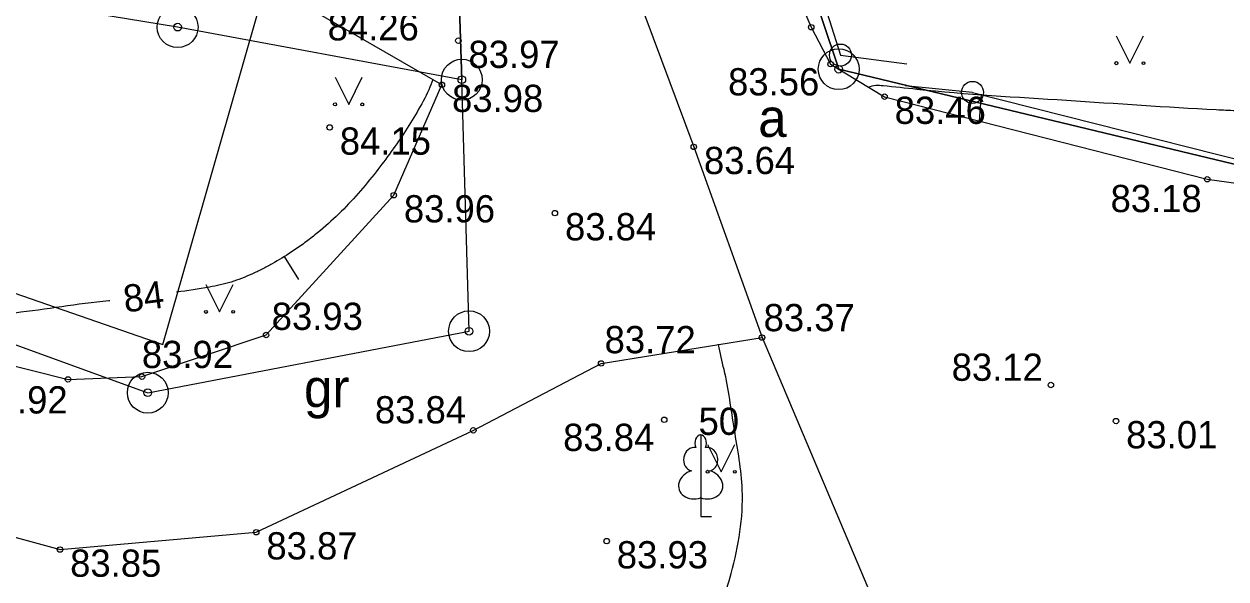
# Model space of a CAD drawing. Extents: x 576692 to 577659, y 273254 to 273799.
# Drawn here: x 577207.21 to 577229.26, y 273448.03 to 273458.22 of the extents above; entities that cross this region are included whole.
import ezdxf

# ---------------------------------------------------------------- set-up
doc = ezdxf.new("R2010")
doc.units = 0
for name, color, linetype in [('APGR_SARK_####_####_#', 7, 'Continuous'), ('BUVE_BDET_####_####_#', 7, 'Continuous'), ('BUVE_EKAS_####_####_#', 7, 'Continuous'), ('BUVE_EKAS_RAKS_TKST_#', 7, 'Continuous'), ('CELI_CAPM_####_####_#', 7, 'Continuous'), ('CELI_CMAL_####_####_#', 7, 'Continuous'), ('CELI_ELEM_####_####_#', 7, 'Continuous'), ('CELI_SEGL_####_####_#', 7, 'Continuous'), ('CELI_TAKA_####_####_#', 7, 'Continuous'), ('GEOD_ELEM_####_TKST_#', 7, 'Continuous'), ('GEOD_SITP_####_TKST_#', 7, 'Continuous'), ('HIDT_REZV_####_TKST_#', 7, 'Continuous'), ('LKAN_ELEM_PAST_TKST_#', 7, 'Continuous'), ('RELJ_ELEM_####_####_#', 7, 'Continuous'), ('RELJ_HORZ_PAMT_####_#', 7, 'Continuous'), ('SILT_VADP_UDEN_####_#', 7, 'Continuous')]:
    doc.layers.add(name, color=color, linetype=linetype)

msp = doc.modelspace()

# ---------------------------------------------------------------- linework, layer by layer
at = {"layer": 'BUVE_BDET_####_####_#'}
for points in [[(577220.487, 273463.011), (577220.58, 273462.717), (577222.189, 273457.648)], [(577224.612, 273456.963), (577224.613, 273456.963), (577230.251, 273455.535), (577230.008, 273459.762), (577231.521, 273459.302)]]:
    msp.add_lwpolyline(points, dxfattribs=at)
at = {"layer": 'BUVE_EKAS_####_####_#'}
msp.add_lwpolyline([(577215.931, 273466.176), (577216.033, 273465.822), (577216.683, 273463.568), (577217.415, 273461.562), (577219.498, 273455.964), (577220.75, 273452.464)], dxfattribs=at)
at = {"layer": 'BUVE_EKAS_RAKS_TKST_#'}
for centre, radius in [((577210.025, 273458.161), 0.375), ((577210.025, 273458.161), 0.0702), ((577222.157, 273457.389), 0.375), ((577215.241, 273457.197), 0.375), ((577222.157, 273457.389), 0.0702), ((577215.241, 273457.197), 0.0702), ((577215.373, 273452.58), 0.375), ((577215.373, 273452.58), 0.0702), ((577209.478, 273451.452), 0.375), ((577209.478, 273451.452), 0.0702)]:
    msp.add_circle(centre, radius, dxfattribs=at)
at = {"layer": 'CELI_CAPM_####_####_#'}
for points in [[(577158.55, 273476.693), (577161.406, 273475.656), (577164.295, 273474.073), (577169.32, 273471.145), (577172.393, 273469.714), (577175.147, 273467.785), (577178.935, 273464.89), (577184.057, 273460.941), (577186.5, 273459.556), (577191.374, 273457.455), (577198.177, 273454.97), (577205.318, 273452.374), (577208.015, 273451.696), (577209.372, 273451.747), (577211.65, 273452.511), (577213.993, 273455.077), (577214.876, 273457.104), (577212.594, 273458.417)], [(577157.623, 273474.202), (577163.958, 273470.399), (577167.719, 273468.527), (577169.054, 273467.493), (577170.102, 273466.747), (577172.369, 273465.426), (577176.147, 273462.888), (577182.512, 273458.828), (577188.805, 273455.639), (577196.247, 273452.706), (577201.737, 273450.493), (577204.433, 273449.512), (577207.868, 273448.574)], [(577219.808, 273462.473), (577219.883, 273462.237), (577221.654, 273458.16), (577222.008, 273457.482), (577222.998, 273456.885), (577228.921, 273455.368), (577230.329, 273455.175), (577231.341, 273455.363)], [(577207.868, 273448.574), (577211.469, 273448.892), (577215.452, 273450.76), (577217.797, 273451.988), (577220.75, 273452.464), (577222.875, 273447.439), (577225.447, 273444.39), (577226.894, 273444.872)]]:
    msp.add_lwpolyline(points, dxfattribs=at)
at = {"layer": 'CELI_ELEM_####_####_#'}
for centre in [(577222.189, 273457.648), (577224.612, 273456.963)]:
    msp.add_circle(centre, 0.202, dxfattribs=at)
at = {"layer": 'CELI_SEGL_####_####_#'}
for points in [[(577222.189, 273457.648), (577223.41, 273457.487)], [(577224.613, 273456.963), (577223.374, 273457.081)]]:
    msp.add_lwpolyline(points, dxfattribs=at)
at = {"layer": 'CELI_TAKA_####_####_#'}
msp.add_lwpolyline([(577175.353, 273468.597), (577186.541, 273460.401), (577209.755, 273452.336), (577213.035, 273463.823), (577248.138, 273456.832), (577262.689, 273443.249), (577269.097, 273442.704), (577268.898, 273436.394), (577301.349, 273426.359), (577308.434, 273412.519), (577319.001, 273409.126), (577359.322, 273426.883), (577382.525, 273495.967), (577376.088, 273498.638), (577384.502, 273518.904), (577411.715, 273507.613), (577405.2, 273487.348), (577452.189, 273444.346)], dxfattribs=at)
at = {"layer": 'GEOD_ELEM_####_TKST_#'}
msp.add_line((577212.251, 273453.528), (577211.986, 273453.951), dxfattribs=at)
for points in [[(577214.711, 273457.198), (577214.635, 273457.012), (577214.419, 273456.603), (577214.177, 273456.211), (577213.913, 273455.832), (577213.63, 273455.459), (577213.294, 273455.058), (577212.935, 273454.687), (577212.545, 273454.347), (577212.336, 273454.187), (577212.116, 273454.035), (577211.761, 273453.817), (577211.577, 273453.719), (577211.388, 273453.629), (577211.006, 273453.483), (577210.61, 273453.39), (577210.006, 273453.297)], [(577208.782, 273453.14), (577208.761, 273453.138), (577207.899, 273453.029), (577206.173, 273452.824), (577205.812, 273452.784), (577205.029, 273452.494)]]:
    msp.add_spline(points, degree=3, dxfattribs=at)
at = {"layer": 'GEOD_SITP_####_TKST_#'}
msp.add_line((577224.742, 273456.433), (577224.78, 273456.932), dxfattribs=at)
for points in [[(577222.71, 273457.066), (577222.836, 273457.094), (577222.97, 273457.09), (577223.593, 273457.024), (577226.337, 273456.82), (577229.085, 273456.648), (577229.44, 273456.632), (577229.795, 273456.62), (577230.15, 273456.609), (577230.505, 273456.593), (577232.489, 273456.472), (577232.993, 273456.433), (577233.496, 273456.387), (577234, 273456.341), (577234.503, 273456.304), (577234.696, 273456.331), (577235.6, 273456.667), (577236.306, 273456.989), (577236.476, 273457.099), (577236.646, 273457.23), (577236.732, 273457.332)], [(577207.753, 273445.249), (577208.036, 273445.136), (577208.703, 273444.89), (577209.037, 273444.81), (577209.203, 273444.792), (577209.37, 273444.791), (577209.678, 273444.851), (577209.986, 273444.954), (577210.454, 273445.124), (577210.911, 273445.305), (577211.368, 273445.482), (577211.837, 273445.639), (577213.195, 273445.875), (577213.901, 273445.878), (577214.608, 273445.853), (577215.314, 273445.823), (577216.021, 273445.813), (577217.35, 273445.882), (577218.184, 273446.058), (577218.588, 273446.212), (577218.987, 273446.405), (577219.398, 273446.692), (577219.724, 273447.075), (577220.003, 273447.589), (577220.185, 273448.135), (577220.387, 273449.67), (577220.243, 273450.776), (577220.053, 273451.877), (577219.951, 273452.335), (577219.95, 273452.341)]]:
    msp.add_spline(points, degree=3, dxfattribs=at)
at = {"layer": 'LKAN_ELEM_PAST_TKST_#'}
for p, q in [((577227.25, 273458), (577227.5, 273457.5)), ((577227.5, 273457.5), (577227.75, 273458)), ((577212.915, 273457.244), (577213.165, 273456.744)), ((577213.165, 273456.744), (577213.415, 273457.244)), ((577210.545, 273453.436), (577210.795, 273452.936)), ((577210.795, 273452.936), (577211.045, 273453.436)), ((577219.75, 273450.5), (577220, 273450)), ((577220, 273450), (577220.25, 273450.5)), ((577219.624, 273449.524), (577219.624, 273449.177)), ((577219.624, 273449.177), (577219.824, 273449.177))]:
    msp.add_line(p, q, dxfattribs=at)
for points in [[(577219.624, 273450.677), (577219.624, 273449.524)], [(577219.714, 273450.445), (577219.713, 273450.446)]]:
    msp.add_lwpolyline(points, dxfattribs=at)
for centre, radius in [((577227.25, 273457.5), 0.028), ((577227.75, 273457.5), 0.0263), ((577212.915, 273456.744), 0.028), ((577213.415, 273456.744), 0.0263), ((577210.544, 273452.935), 0.028), ((577211.044, 273452.935), 0.0263), ((577219.75, 273450), 0.028), ((577220.25, 273450), 0.0263)]:
    msp.add_circle(centre, radius, dxfattribs=at)
for centre, major_axis, ratio, start_param, end_param in [((577219.624, 273450.527), (0, -0.15), 0.707107, 3.14537, 5.287485), ((577219.624, 273450.527), (0, -0.15), 0.707107, 0.995701, 3.137816), ((577219.496, 273450.232), (-0.039, -0.212), 0.861323, 3.141593, 6.283185), ((577219.752, 273450.232), (0.039, -0.212), 0.861323, 0, 3.141593), ((577219.534, 273449.77), (0.307, 0.095), 0.814445, 1.570796, 4.752015), ((577219.714, 273449.77), (-0.307, 0.095), 0.814445, 1.531171, 4.712389)]:
    msp.add_ellipse(centre, major_axis=major_axis, ratio=ratio, start_param=start_param, end_param=end_param, dxfattribs=at)
at = {"layer": 'RELJ_ELEM_####_####_#'}
for centre in [(577221.653, 273458.16), (577215.177, 273457.912), (577222.007, 273457.482), (577214.876, 273457.104), (577222.998, 273456.885), (577212.816, 273456.32), (577219.498, 273455.964), (577228.92, 273455.369), (577213.992, 273455.077), (577216.949, 273454.748), (577211.649, 273452.51), (577220.75, 273452.464), (577217.796, 273451.988), (577208.014, 273451.696), (577209.372, 273451.746), (577226.05, 273451.592), (577218.955, 273450.954), (577227.246, 273450.931), (577215.452, 273450.76), (577211.469, 273448.891), (577207.868, 273448.573), (577217.899, 273448.727)]:
    msp.add_circle(centre, 0.05, dxfattribs=at)
at = {"layer": 'SILT_VADP_UDEN_####_#'}
for points in [[(577101.419, 273503.013), (577097.198, 273494.389), (577104.253, 273493.035), (577126.908, 273488.584), (577129.873, 273499.999), (577136.711, 273491.012), (577145.743, 273485.823), (577154.748, 273478.761), (577159.313, 273478.03), (577165.286, 273477.13), (577175.727, 273471.552), (577185.907, 273460.029), (577209.478, 273451.452), (577215.373, 273452.58), (577215.241, 273457.197), (577215.048, 273463.213), (577214.516, 273473.767)], [(577101.419, 273503.013), (577097.198, 273494.389), (577104.253, 273493.035), (577126.908, 273488.584), (577129.873, 273499.999), (577136.711, 273491.012), (577145.743, 273485.823), (577154.748, 273478.761), (577159.313, 273478.03), (577165.286, 273477.13), (577175.727, 273471.552), (577185.907, 273460.029), (577209.478, 273451.452), (577215.373, 273452.58), (577215.241, 273457.197), (577215.048, 273463.213), (577214.516, 273473.767)], [(577218.143, 273474.793), (577218.774, 273467.478), (577222.157, 273457.389), (577230.329, 273455.425), (577239.355, 273457.48), (577246.374, 273468.823), (577250.697, 273478.128)], [(577218.143, 273474.793), (577218.774, 273467.478), (577222.157, 273457.389), (577230.329, 273455.425), (577239.355, 273457.48), (577246.374, 273468.823), (577250.697, 273478.128)], [(577229.625, 273465.989), (577230.329, 273455.425), (577222.157, 273457.389), (577218.774, 273467.478), (577218.143, 273474.793)], [(577214.516, 273473.767), (577215.048, 273463.213), (577215.241, 273457.197), (577210.025, 273458.161), (577196.61, 273460.357), (577197.366, 273467.03)]]:
    msp.add_lwpolyline(points, dxfattribs=at)

# ---------------------------------------------------------------- texts
at = {"layer": 'APGR_SARK_####_####_#'}
msp.add_text(' 50', height=0.5, dxfattribs=at).set_placement((577219.399, 273450.677))
at = {"layer": 'CELI_CMAL_####_####_#'}
for s, p in [('a', (577220.68, 273456.146)), ('gr', (577212.345, 273451.185))]:
    msp.add_text(s, height=0.7, dxfattribs=at).set_placement(p)
at = {"layer": 'HIDT_REZV_####_TKST_#'}
for s, p in [(' 84.26', (577212.593, 273457.917)), (' 83.97', (577215.177, 273457.412)), (' 83.56', (577219.941, 273456.908)), (' 83.98', (577214.876, 273456.604)), (' 83.46', (577222.998, 273456.385)), (' 84.15', (577212.816, 273455.82)), (' 83.64', (577219.498, 273455.464)), (' 83.18', (577226.96, 273454.766)), (' 83.96', (577213.992, 273454.577)), (' 83.84', (577216.949, 273454.248)), (' 83.93', (577211.566, 273452.604)), (' 83.37', (577220.593, 273452.58)), (' 83.72', (577217.675, 273452.176)), (' 83.92', (577209.184, 273451.904)), (' 83.12', (577224.044, 273451.67)), (' 83.92', (577206.149, 273451.07)), (' 83.84', (577213.46, 273450.888)), (' 83.84', (577216.915, 273450.382)), (' 83.01', (577227.246, 273450.431)), (' 83.87', (577211.469, 273448.391)), (' 83.93', (577217.899, 273448.227)), (' 83.85', (577207.868, 273448.073))]:
    msp.add_text(s, height=0.5, dxfattribs=at).set_placement(p)
at = {"layer": 'RELJ_HORZ_PAMT_####_#'}
msp.add_text('84', height=0.5, rotation=7.1009, dxfattribs=at).set_placement((577209.061, 273452.923))

doc.saveas('drawing.dxf')
